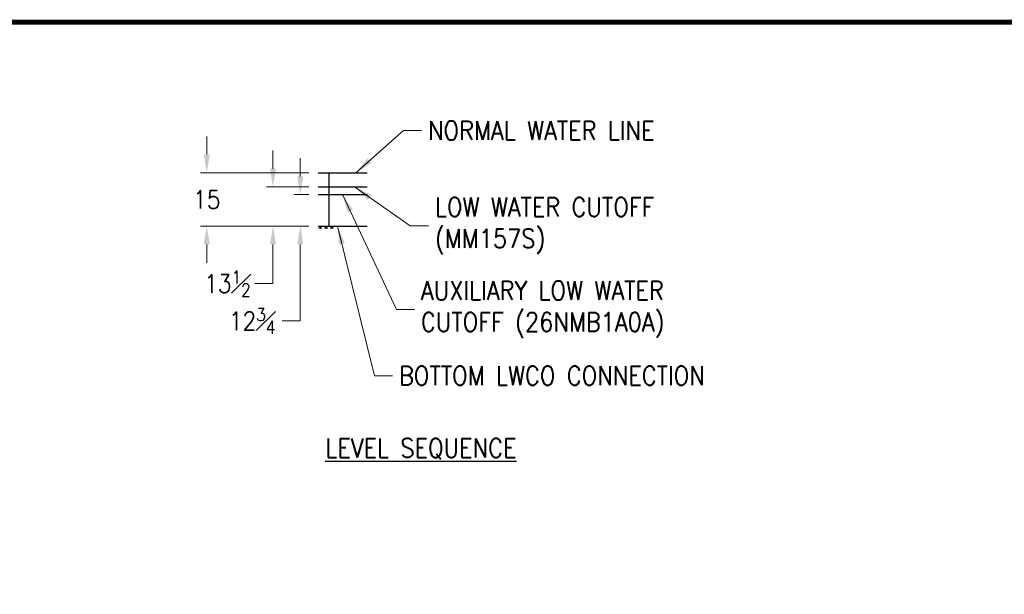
# Model space of a CAD drawing. Header units: inches. Extents: x 1 to 669, y 0 to 417.
# Tile 356 of 448: x 258 to 446, y 307 to 417. Entities that reach past the tile are written whole.
import ezdxf
from ezdxf.enums import TextEntityAlignment as Align

# ---------------------------------------------------------------- set-up
doc = ezdxf.new("R2010")
doc.units = ezdxf.units.IN
doc.header["$LTSCALE"] = 12
doc.header["$MEASUREMENT"] = 0
doc.header["$PDMODE"] = 1
doc.layers.get('0').update_dxf_attribs({"linetype": 'CONTINUOUS'})
doc.layers.get('Defpoints').update_dxf_attribs({"linetype": 'CONTINUOUS'})
doc.layers.add('D', color=2, linetype='CONTINUOUS')
doc.layers.add('X', color=1, linetype='CONTINUOUS')
doc.styles.get("Standard").update_dxf_attribs({"font": 'SIMPLEX.SHX', "width": 0.875})
doc.dimstyles.get("Standard").update_dxf_attribs({"dimscale": 28, "dimtxt": 0.125, "dimasz": 0.125, "dimexe": 0.04375, "dimexo": 0.0625, "dimgap": 0.04375, "dimtad": 0, "dimtih": 1, "dimtoh": 1, "dimdec": 4, "dimzin": 12, "dimdsep": 46, "dimlunit": 5, "dimtxsty": 'Standard', "dimcen": 0, "dimclrd": 256, "dimclre": 256, "dimclrt": 256, "dimadec": 1, "dimazin": 3, "dimtfac": 0.875, "dimtdec": 4, "dimtofl": 0, "dimtmove": 0, "dimatfit": 2, "dimfxl": 1, "dimtolj": 1, "dimtzin": 12, "dimlwd": 13, "dimlwe": 13, "dimarcsym": 0})

# ---------------------------------------------------------------- blocks, each defined once
blk = doc.blocks.new('*D26')
at = {"layer": 'D', "lineweight": 13, "transparency": 16777216}
for p, q in [((293.5, 390.9), (293.5, 394.4)), ((313.09, 387.4), (292.28, 387.4)), ((313.09, 377.17), (292.28, 377.17)), ((293.5, 373.67), (293.5, 370.17))]:
    blk.add_line(p, q, dxfattribs=at)
at = {"layer": 'D', "transparency": 16777216}
for points in [[(292.92, 390.9), (294.09, 390.9), (293.5, 387.4)], [(292.92, 373.67), (294.09, 373.67), (293.5, 377.17)]]:
    blk.add_solid(points, dxfattribs=at)
at = {"layer": 'Defpoints', "color": 0, "transparency": 16777216}
for p in [(293.5, 387.4), (314.84, 387.4), (314.84, 377.17)]:
    blk.add_point(p, dxfattribs=at)
at = {"layer": 'D', "transparency": 16777216, "insert": (293.5, 382.28), "char_height": 3.5, "attachment_point": 5}
blk.add_mtext('\\A1;15', dxfattribs=at)
blk = doc.blocks.new('*D27')
at = {"layer": 'D', "lineweight": 13, "transparency": 16777216}
for p, q in [((311.44, 386.72), (311.44, 390.22)), ((313.09, 383.22), (310.22, 383.22)), ((313.09, 377.17), (310.22, 377.17)), ((311.44, 373.67), (311.44, 358.99)), ((311.44, 358.99), (307.94, 358.99))]:
    blk.add_line(p, q, dxfattribs=at)
at = {"layer": 'D', "transparency": 16777216}
for points in [[(310.86, 386.72), (312.02, 386.72), (311.44, 383.22)], [(310.86, 373.67), (312.02, 373.67), (311.44, 377.17)]]:
    blk.add_solid(points, dxfattribs=at)
at = {"layer": 'Defpoints', "color": 0, "transparency": 16777216}
for p in [(314.84, 383.22), (311.44, 377.17), (314.84, 377.17)]:
    blk.add_point(p, dxfattribs=at)
at = {"layer": 'D', "transparency": 16777216, "insert": (302.2, 358.99), "char_height": 3.5, "width": 0.8764, "attachment_point": 5}
blk.add_mtext('\\A1;12{\\H0.7x;\\S3#4;}', dxfattribs=at)
blk = doc.blocks.new('*D28')
at = {"layer": 'D', "lineweight": 13, "transparency": 16777216}
for p, q in [((306.2, 388.19), (306.2, 391.69)), ((313.09, 384.69), (304.98, 384.69)), ((313.09, 377.17), (304.98, 377.17)), ((306.2, 373.67), (306.2, 366.15)), ((306.2, 366.15), (302.7, 366.15))]:
    blk.add_line(p, q, dxfattribs=at)
at = {"layer": 'D', "transparency": 16777216}
for points in [[(305.62, 388.19), (306.78, 388.19), (306.2, 384.69)], [(305.62, 373.67), (306.78, 373.67), (306.2, 377.17)]]:
    blk.add_solid(points, dxfattribs=at)
at = {"layer": 'Defpoints', "color": 0, "transparency": 16777216}
for p in [(314.84, 384.69), (306.2, 377.17), (314.84, 377.17)]:
    blk.add_point(p, dxfattribs=at)
at = {"layer": 'D', "transparency": 16777216, "insert": (297.47, 366.15), "char_height": 3.5, "attachment_point": 5}
blk.add_mtext('\\A1;13{\\H0.7x;\\S1#2;}', dxfattribs=at)

msp = doc.modelspace()

# ---------------------------------------------------------------- linework, layer by layer
for p, q in [((314.84457, 387.39822), (324.27244, 387.39822)), ((316.97669, 377.16754), (316.97669, 387.39822)), ((314.84457, 384.68536), (324.27244, 384.68536)), ((314.84457, 383.21973), (324.27244, 383.21973)), ((314.84457, 377.16754), (324.27244, 377.16754))]:
    msp.add_line(p, q)
for points in [[(315.0997, 376.67264, 0.369, 0.369, -1), (315.46867, 376.67264, 0, 0, 0)], [(316.1982, 376.67264, 0.369, 0.369, -1), (316.56717, 376.67264, 0, 0, 0)], [(317.66567, 376.67264, 0.369, 0.369, 1), (317.2967, 376.67264, 0, 0, 0)]]:
    msp.add_lwpolyline(points, format="xyseb")
at = {"layer": 'X', "const_width": 0.924}
msp.add_lwpolyline([(0.97091, 416.31601), (668.17211, 416.31601), (668.17211, 1.1444), (0.97091, 1.1444), (0.97091, 416.31601)], dxfattribs=at)

# ---------------------------------------------------------------- texts
at = {"layer": 'D', "width": 0.875}
msp.add_text('%%ULEVEL SEQUENCE', height=3.6209715, dxfattribs=at).set_placement((334.57151, 332.81839), align=Align.CENTER)
at = {"layer": 'D', "char_height": 3.6209715, "attachment_point": 4}
for s, insert in [('\\A1;NORMAL WATER LINE', (335.92186, 395.5207)), ('\\A1;LOW WATER CUTOFF\\P(MM157S)', (337.24788, 377.22405)), ('\\A1;AUXILIARY LOW WATER\\PCUTOFF (26NMB1A0A)', (334.57562, 361.2162)), ('\\A1;BOTTOM LWCO CONNECTION', (330.36231, 348.48765))]:
    msp.add_mtext(s, dxfattribs=dict(at, insert=insert))

# ---------------------------------------------------------------- dimensions: what is measured, and where the dimension line sits
at = {"layer": 'D'}
dim = msp.add_linear_dim(base=(293.50371, 387.39822), p1=(314.84457, 377.16754), p2=(314.84457, 387.39822), angle=90, text='15', dimstyle='Standard', override={"dimlfac": 0.5}, dxfattribs=at)
dim.commit()
dim.dimension.update_dxf_attribs({"geometry": '*D26', "text_midpoint": (293.50371, 382.28288), "dimtype": 160})
for base, p1, text, picture, middle in [((306.20145, 377.16754), (314.84457, 384.68536), '13{\\H0.7x;\\S1#2;}', '*D28', (297.47332, 366.14983)), ((311.44067, 377.16754), (314.84457, 383.21973), '12{\\H0.7x;\\S3#4;}', '*D27', (302.20213, 358.98827))]:
    dim = msp.add_linear_dim(base=base, p1=p1, p2=(314.84457, 377.16754), angle=90, text=text, dimstyle='Standard', dxfattribs=at)
    dim.commit()
    dim.dimension.update_dxf_attribs({"geometry": picture, "text_midpoint": middle, "dimtype": 160})

# ---------------------------------------------------------------- leaders
at = {"layer": 'D', "annotation_type": 0, "has_hookline": 1, "hookline_direction": 0}
for points in [[(322.09986, 387.39822), (331.21487, 395.5207), (334.71487, 395.5207)], [(321.85599, 384.68536), (332.54089, 377.22405), (336.04089, 377.22405)], [(319.55851, 383.21973), (329.86863, 361.2162), (333.36863, 361.2162)], [(318.59339, 377.16754), (325.65532, 348.48765), (329.15532, 348.48765)]]:
    msp.add_leader(points, dimstyle='Standard', override={"dimgap": 0.03125, "dimtad": 0}, dxfattribs=at)

doc.saveas('drawing.dxf')
